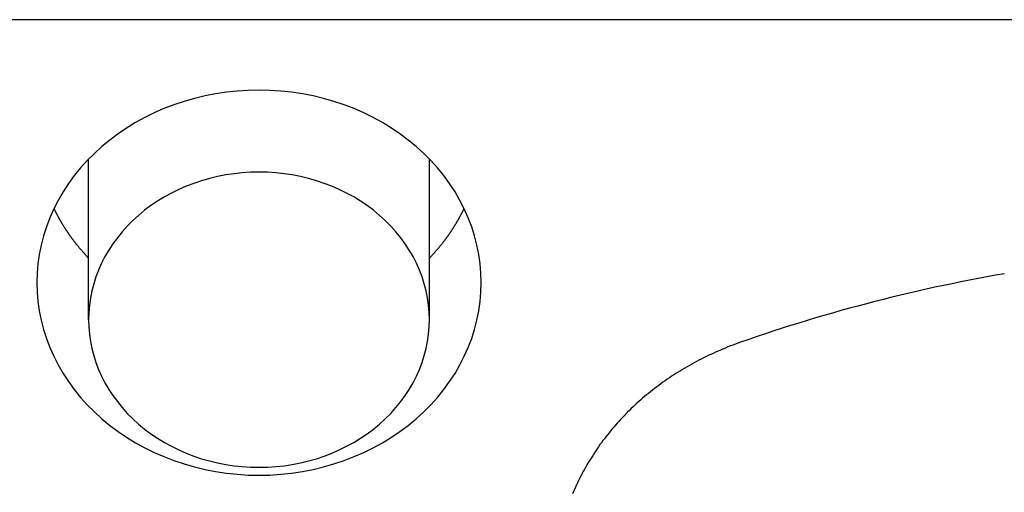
# Model space of a CAD drawing. Extents: x 1107 to 4046, y 937 to 3355.
# Tile 535 of 656: x 2218.86 to 2225.51, y 2672.36 to 2675.55. Entities that reach past the tile are written whole.
import ezdxf

# ---------------------------------------------------------------- set-up
doc = ezdxf.new("R2010")
doc.units = 0
doc.layers.add('KF_VIDA_L___C_REAR', color=7, linetype='CONTINUOUS')

# ---------------------------------------------------------------- blocks, each defined once
blk = doc.blocks.new('KF_VIDA_L___C_REAR')
at = {"layer": 'KF_VIDA_L___C_REAR'}
for p, q in [((42.917343, 986.334237), (-46.917343, 986.334237)), ((32.35, 984.309917), (32.35, 985.393959)), ((34.65, 984.309917), (34.65, 985.393959))]:
    blk.add_line(p, q, dxfattribs=at)
for points in [[(32, 984.56, 0), (32.0018, 984.496, 0), (32.0072, 984.433, 0), (32.0162, 984.369, 0), (32.0288, 984.306, 0), (32.045, 984.244, 0), (32.0646, 984.183, 0), (32.0877, 984.122, 0), (32.1142, 984.063, 0), (32.144, 984.005, 0), (32.1771, 983.948, 0), (32.2134, 983.892, 0), (32.2528, 983.838, 0), (32.2952, 983.786, 0), (32.3405, 983.736, 0), (32.3886, 983.688, 0), (32.4393, 983.641, 0), (32.4927, 983.597, 0), (32.5484, 983.556, 0), (32.6065, 983.517, 0), (32.6666, 983.48, 0), (32.7288, 983.446, 0), (32.7929, 983.414, 0), (32.8587, 983.386, 0), (32.926, 983.36, 0), (32.9947, 983.337, 0), (33.0646, 983.317, 0), (33.1355, 983.3, 0), (33.2074, 983.286, 0), (33.2799, 983.275, 0), (33.353, 983.267, 0), (33.4264, 983.262, 0), (33.5, 983.261, 0), (33.5736, 983.262, 0), (33.647, 983.267, 0), (33.7201, 983.275, 0), (33.7926, 983.286, 0), (33.8645, 983.3, 0), (33.9354, 983.317, 0), (34.0053, 983.337, 0), (34.074, 983.36, 0), (34.1413, 983.386, 0), (34.2071, 983.414, 0), (34.2712, 983.446, 0), (34.3334, 983.48, 0), (34.3935, 983.517, 0), (34.4516, 983.556, 0), (34.5073, 983.597, 0), (34.5607, 983.641, 0), (34.6114, 983.688, 0), (34.6595, 983.736, 0), (34.7048, 983.786, 0), (34.7472, 983.838, 0), (34.7866, 983.892, 0), (34.8229, 983.948, 0), (34.856, 984.005, 0), (34.8858, 984.063, 0), (34.9123, 984.122, 0), (34.9354, 984.183, 0), (34.955, 984.244, 0), (34.9712, 984.306, 0), (34.9838, 984.369, 0), (34.9928, 984.433, 0), (34.9982, 984.496, 0), (35, 984.56, 0), (34.9982, 984.624, 0), (34.9928, 984.687, 0), (34.9838, 984.751, 0), (34.9712, 984.813, 0), (34.955, 984.876, 0), (34.9354, 984.937, 0), (34.9123, 984.998, 0), (34.8858, 985.057, 0), (34.856, 985.115, 0), (34.8229, 985.172, 0), (34.7866, 985.228, 0), (34.7472, 985.282, 0), (34.7048, 985.334, 0), (34.6595, 985.384, 0), (34.6114, 985.432, 0), (34.5607, 985.478, 0), (34.5073, 985.522, 0), (34.4516, 985.564, 0), (34.3935, 985.603, 0), (34.3334, 985.64, 0), (34.2712, 985.674, 0), (34.2071, 985.706, 0), (34.1413, 985.734, 0), (34.074, 985.76, 0), (34.0053, 985.783, 0), (33.9354, 985.803, 0), (33.8645, 985.82, 0), (33.7926, 985.834, 0), (33.7201, 985.845, 0), (33.647, 985.853, 0), (33.5736, 985.857, 0), (33.5, 985.859, 0), (33.4264, 985.857, 0), (33.353, 985.853, 0), (33.2799, 985.845, 0), (33.2074, 985.834, 0), (33.1355, 985.82, 0), (33.0646, 985.803, 0), (32.9947, 985.783, 0), (32.926, 985.76, 0), (32.8587, 985.734, 0), (32.7929, 985.706, 0), (32.7288, 985.674, 0), (32.6666, 985.64, 0), (32.6065, 985.603, 0), (32.5484, 985.564, 0), (32.4927, 985.522, 0), (32.4393, 985.478, 0), (32.3886, 985.432, 0), (32.3405, 985.384, 0), (32.2952, 985.334, 0), (32.2528, 985.282, 0), (32.2134, 985.228, 0), (32.1771, 985.172, 0), (32.144, 985.115, 0), (32.1142, 985.057, 0), (32.0877, 984.998, 0), (32.0646, 984.937, 0), (32.045, 984.876, 0), (32.0288, 984.813, 0), (32.0162, 984.751, 0), (32.0072, 984.687, 0), (32.0018, 984.624, 0), (32, 984.56, 0)], [(32.35, 984.31, 0), (32.3514, 984.261, 0), (32.3555, 984.212, 0), (32.3624, 984.164, 0), (32.3721, 984.116, 0), (32.3845, 984.068, 0), (32.3995, 984.021, 0), (32.4172, 983.974, 0), (32.4375, 983.929, 0), (32.4604, 983.884, 0), (32.4858, 983.84, 0), (32.5136, 983.798, 0), (32.5438, 983.757, 0), (32.5763, 983.717, 0), (32.611, 983.678, 0), (32.6479, 983.641, 0), (32.6868, 983.606, 0), (32.7277, 983.572, 0), (32.7704, 983.54, 0), (32.8149, 983.51, 0), (32.8611, 983.482, 0), (32.9088, 983.456, 0), (32.9579, 983.432, 0), (33.0083, 983.41, 0), (33.0599, 983.39, 0), (33.1126, 983.372, 0), (33.1662, 983.357, 0), (33.2206, 983.344, 0), (33.2756, 983.333, 0), (33.3313, 983.325, 0), (33.3873, 983.319, 0), (33.4436, 983.315, 0), (33.5, 983.314, 0), (33.5564, 983.315, 0), (33.6127, 983.319, 0), (33.6687, 983.325, 0), (33.7244, 983.333, 0), (33.7794, 983.344, 0), (33.8338, 983.357, 0), (33.8874, 983.372, 0), (33.9401, 983.39, 0), (33.9917, 983.41, 0), (34.0421, 983.432, 0), (34.0912, 983.456, 0), (34.1389, 983.482, 0), (34.1851, 983.51, 0), (34.2296, 983.54, 0), (34.2723, 983.572, 0), (34.3132, 983.606, 0), (34.3521, 983.641, 0), (34.389, 983.678, 0), (34.4237, 983.717, 0), (34.4562, 983.757, 0), (34.4864, 983.798, 0), (34.5142, 983.84, 0), (34.5396, 983.884, 0), (34.5625, 983.929, 0), (34.5828, 983.974, 0), (34.6005, 984.021, 0), (34.6155, 984.068, 0), (34.6279, 984.116, 0), (34.6376, 984.164, 0), (34.6445, 984.212, 0), (34.6486, 984.261, 0), (34.65, 984.31, 0), (34.6486, 984.359, 0), (34.6445, 984.408, 0), (34.6376, 984.456, 0), (34.6279, 984.504, 0), (34.6155, 984.552, 0), (34.6005, 984.599, 0), (34.5828, 984.645, 0), (34.5625, 984.691, 0), (34.5396, 984.736, 0), (34.5142, 984.779, 0), (34.4864, 984.822, 0), (34.4562, 984.863, 0), (34.4237, 984.903, 0), (34.389, 984.942, 0), (34.3521, 984.979, 0), (34.3132, 985.014, 0), (34.2723, 985.048, 0), (34.2296, 985.08, 0), (34.1851, 985.11, 0), (34.1389, 985.138, 0), (34.0912, 985.164, 0), (34.0421, 985.188, 0), (33.9917, 985.21, 0), (33.9401, 985.23, 0), (33.8874, 985.248, 0), (33.8338, 985.263, 0), (33.7794, 985.276, 0), (33.7244, 985.287, 0), (33.6687, 985.295, 0), (33.6127, 985.301, 0), (33.5564, 985.305, 0), (33.5, 985.306, 0), (33.4436, 985.305, 0), (33.3873, 985.301, 0), (33.3313, 985.295, 0), (33.2756, 985.287, 0), (33.2206, 985.276, 0), (33.1662, 985.263, 0), (33.1126, 985.248, 0), (33.0599, 985.23, 0), (33.0083, 985.21, 0), (32.9579, 985.188, 0), (32.9088, 985.164, 0), (32.8611, 985.138, 0), (32.8149, 985.11, 0), (32.7704, 985.08, 0), (32.7277, 985.048, 0), (32.6868, 985.014, 0), (32.6479, 984.979, 0), (32.611, 984.942, 0), (32.5763, 984.903, 0), (32.5438, 984.863, 0), (32.5136, 984.822, 0), (32.4858, 984.779, 0), (32.4604, 984.736, 0), (32.4375, 984.691, 0), (32.4172, 984.645, 0), (32.3995, 984.599, 0), (32.3845, 984.552, 0), (32.3721, 984.504, 0), (32.3624, 984.456, 0), (32.3555, 984.408, 0), (32.3514, 984.359, 0), (32.35, 984.31, 0)], [(32.1156, 985.06, 0), (32.1169, 985.057, 0), (32.1183, 985.054, 0), (32.1197, 985.051, 0), (32.1211, 985.049, 0), (32.1225, 985.046, 0), (32.1239, 985.043, 0), (32.1253, 985.04, 0), (32.1267, 985.037, 0), (32.1281, 985.035, 0), (32.1296, 985.032, 0), (32.131, 985.029, 0), (32.1325, 985.026, 0), (32.1339, 985.023, 0), (32.1354, 985.021, 0), (32.1369, 985.018, 0), (32.1383, 985.015, 0), (32.1398, 985.012, 0), (32.1413, 985.009, 0), (32.1428, 985.007, 0), (32.1443, 985.004, 0), (32.1459, 985.001, 0), (32.1474, 984.998, 0), (32.1489, 984.996, 0), (32.1505, 984.993, 0), (32.152, 984.99, 0), (32.1536, 984.987, 0), (32.1551, 984.985, 0), (32.1567, 984.982, 0), (32.1583, 984.979, 0), (32.1599, 984.976, 0), (32.1615, 984.974, 0), (32.1631, 984.971, 0), (32.1647, 984.968, 0), (32.1663, 984.965, 0), (32.1679, 984.963, 0), (32.1695, 984.96, 0), (32.1712, 984.957, 0), (32.1728, 984.955, 0), (32.1745, 984.952, 0), (32.1761, 984.949, 0), (32.1778, 984.946, 0), (32.1795, 984.944, 0), (32.1812, 984.941, 0), (32.1829, 984.938, 0), (32.1846, 984.936, 0), (32.1863, 984.933, 0), (32.188, 984.93, 0), (32.1897, 984.928, 0), (32.1914, 984.925, 0), (32.1932, 984.922, 0), (32.1949, 984.92, 0), (32.1966, 984.917, 0), (32.1984, 984.914, 0), (32.2002, 984.912, 0), (32.2019, 984.909, 0), (32.2037, 984.906, 0), (32.2055, 984.904, 0), (32.2073, 984.901, 0), (32.2091, 984.898, 0), (32.2109, 984.896, 0), (32.2127, 984.893, 0), (32.2145, 984.89, 0), (32.2164, 984.888, 0), (32.2182, 984.885, 0), (32.22, 984.883, 0), (32.2219, 984.88, 0), (32.2237, 984.877, 0), (32.2256, 984.875, 0), (32.2275, 984.872, 0), (32.2293, 984.87, 0), (32.2312, 984.867, 0), (32.2331, 984.864, 0), (32.235, 984.862, 0), (32.2369, 984.859, 0), (32.2388, 984.857, 0), (32.2408, 984.854, 0), (32.2427, 984.851, 0), (32.2446, 984.849, 0), (32.2466, 984.846, 0), (32.2485, 984.844, 0), (32.2505, 984.841, 0), (32.2524, 984.839, 0), (32.2544, 984.836, 0), (32.2564, 984.834, 0), (32.2584, 984.831, 0), (32.2603, 984.829, 0), (32.2623, 984.826, 0), (32.2643, 984.823, 0), (32.2664, 984.821, 0), (32.2684, 984.818, 0), (32.2704, 984.816, 0), (32.2724, 984.813, 0), (32.2745, 984.811, 0), (32.2765, 984.808, 0), (32.2786, 984.806, 0), (32.2806, 984.803, 0), (32.2827, 984.801, 0), (32.2848, 984.798, 0), (32.2868, 984.796, 0), (32.2889, 984.793, 0), (32.291, 984.791, 0), (32.2931, 984.789, 0), (32.2952, 984.786, 0), (32.2973, 984.784, 0), (32.2994, 984.781, 0), (32.3016, 984.779, 0), (32.3037, 984.776, 0), (32.3058, 984.774, 0), (32.308, 984.771, 0), (32.3101, 984.769, 0), (32.3123, 984.766, 0), (32.3145, 984.764, 0), (32.3166, 984.762, 0), (32.3188, 984.759, 0), (32.321, 984.757, 0), (32.3232, 984.754, 0), (32.3254, 984.752, 0), (32.3276, 984.75, 0), (32.3298, 984.747, 0), (32.332, 984.745, 0), (32.3342, 984.742, 0), (32.3365, 984.74, 0), (32.3387, 984.738, 0), (32.341, 984.735, 0), (32.3432, 984.733, 0), (32.3455, 984.731, 0), (32.3477, 984.728, 0), (32.35, 984.726, 0)], [(34.65, 984.726, 0), (34.6523, 984.728, 0), (34.6545, 984.731, 0), (34.6568, 984.733, 0), (34.659, 984.735, 0), (34.6613, 984.738, 0), (34.6635, 984.74, 0), (34.6658, 984.742, 0), (34.668, 984.745, 0), (34.6702, 984.747, 0), (34.6724, 984.75, 0), (34.6746, 984.752, 0), (34.6768, 984.754, 0), (34.679, 984.757, 0), (34.6812, 984.759, 0), (34.6834, 984.762, 0), (34.6855, 984.764, 0), (34.6877, 984.766, 0), (34.6899, 984.769, 0), (34.692, 984.771, 0), (34.6942, 984.774, 0), (34.6963, 984.776, 0), (34.6984, 984.779, 0), (34.7006, 984.781, 0), (34.7027, 984.784, 0), (34.7048, 984.786, 0), (34.7069, 984.789, 0), (34.709, 984.791, 0), (34.7111, 984.793, 0), (34.7132, 984.796, 0), (34.7152, 984.798, 0), (34.7173, 984.801, 0), (34.7194, 984.803, 0), (34.7214, 984.806, 0), (34.7235, 984.808, 0), (34.7255, 984.811, 0), (34.7276, 984.813, 0), (34.7296, 984.816, 0), (34.7316, 984.818, 0), (34.7336, 984.821, 0), (34.7357, 984.823, 0), (34.7377, 984.826, 0), (34.7397, 984.829, 0), (34.7416, 984.831, 0), (34.7436, 984.834, 0), (34.7456, 984.836, 0), (34.7476, 984.839, 0), (34.7495, 984.841, 0), (34.7515, 984.844, 0), (34.7534, 984.846, 0), (34.7554, 984.849, 0), (34.7573, 984.851, 0), (34.7592, 984.854, 0), (34.7612, 984.857, 0), (34.7631, 984.859, 0), (34.765, 984.862, 0), (34.7669, 984.864, 0), (34.7688, 984.867, 0), (34.7707, 984.87, 0), (34.7725, 984.872, 0), (34.7744, 984.875, 0), (34.7763, 984.877, 0), (34.7781, 984.88, 0), (34.78, 984.883, 0), (34.7818, 984.885, 0), (34.7836, 984.888, 0), (34.7855, 984.89, 0), (34.7873, 984.893, 0), (34.7891, 984.896, 0), (34.7909, 984.898, 0), (34.7927, 984.901, 0), (34.7945, 984.904, 0), (34.7963, 984.906, 0), (34.7981, 984.909, 0), (34.7998, 984.912, 0), (34.8016, 984.914, 0), (34.8034, 984.917, 0), (34.8051, 984.92, 0), (34.8068, 984.922, 0), (34.8086, 984.925, 0), (34.8103, 984.928, 0), (34.812, 984.93, 0), (34.8137, 984.933, 0), (34.8154, 984.936, 0), (34.8171, 984.938, 0), (34.8188, 984.941, 0), (34.8205, 984.944, 0), (34.8222, 984.946, 0), (34.8239, 984.949, 0), (34.8255, 984.952, 0), (34.8272, 984.955, 0), (34.8288, 984.957, 0), (34.8305, 984.96, 0), (34.8321, 984.963, 0), (34.8337, 984.965, 0), (34.8353, 984.968, 0), (34.8369, 984.971, 0), (34.8385, 984.974, 0), (34.8401, 984.976, 0), (34.8417, 984.979, 0), (34.8433, 984.982, 0), (34.8449, 984.985, 0), (34.8464, 984.987, 0), (34.848, 984.99, 0), (34.8495, 984.993, 0), (34.8511, 984.996, 0), (34.8526, 984.998, 0), (34.8541, 985.001, 0), (34.8557, 985.004, 0), (34.8572, 985.007, 0), (34.8587, 985.009, 0), (34.8602, 985.012, 0), (34.8617, 985.015, 0), (34.8631, 985.018, 0), (34.8646, 985.021, 0), (34.8661, 985.023, 0), (34.8675, 985.026, 0), (34.869, 985.029, 0), (34.8704, 985.032, 0), (34.8719, 985.035, 0), (34.8733, 985.037, 0), (34.8747, 985.04, 0), (34.8761, 985.043, 0), (34.8775, 985.046, 0), (34.8789, 985.049, 0), (34.8803, 985.051, 0), (34.8817, 985.054, 0), (34.8831, 985.057, 0), (34.8844, 985.06, 0)], [(38.5309, 984.62, 0), (38.4721, 984.61, 0), (38.4133, 984.599, 0), (38.3546, 984.588, 0), (38.296, 984.577, 0), (38.2374, 984.565, 0), (38.1789, 984.553, 0), (38.1206, 984.541, 0), (38.0623, 984.529, 0), (38.0041, 984.516, 0), (37.9459, 984.503, 0), (37.8879, 984.489, 0), (37.83, 984.475, 0), (37.7722, 984.461, 0), (37.7144, 984.447, 0), (37.6568, 984.432, 0), (37.5993, 984.417, 0), (37.5418, 984.402, 0), (37.4845, 984.387, 0), (37.4273, 984.371, 0), (37.3702, 984.355, 0), (37.3132, 984.338, 0), (37.2563, 984.322, 0), (37.1996, 984.305, 0), (37.143, 984.287, 0), (37.0864, 984.27, 0), (37.03, 984.252, 0), (36.9738, 984.234, 0), (36.9176, 984.215, 0), (36.8616, 984.196, 0), (36.8057, 984.177, 0), (36.75, 984.158, 0)], [(36.75, 984.158, 0), (36.7328, 984.152, 0), (36.7158, 984.146, 0), (36.6987, 984.139, 0), (36.6818, 984.133, 0), (36.6649, 984.126, 0), (36.6481, 984.119, 0), (36.6314, 984.112, 0), (36.6147, 984.105, 0), (36.5981, 984.098, 0), (36.5816, 984.091, 0), (36.5652, 984.083, 0), (36.5488, 984.076, 0), (36.5326, 984.068, 0), (36.5164, 984.06, 0), (36.5003, 984.052, 0), (36.4843, 984.044, 0), (36.4684, 984.036, 0), (36.4525, 984.028, 0), (36.4368, 984.019, 0), (36.4211, 984.011, 0), (36.4056, 984.002, 0), (36.3901, 983.993, 0), (36.3747, 983.984, 0), (36.3594, 983.975, 0), (36.3443, 983.966, 0), (36.3292, 983.956, 0), (36.3142, 983.947, 0), (36.2993, 983.937, 0), (36.2846, 983.928, 0), (36.2699, 983.918, 0), (36.2553, 983.908, 0), (36.2409, 983.898, 0), (36.2265, 983.888, 0), (36.2123, 983.877, 0), (36.1981, 983.867, 0), (36.1841, 983.857, 0), (36.1702, 983.846, 0), (36.1564, 983.835, 0), (36.1428, 983.824, 0), (36.1292, 983.813, 0), (36.1158, 983.802, 0), (36.1024, 983.791, 0), (36.0892, 983.78, 0), (36.0762, 983.769, 0), (36.0632, 983.757, 0), (36.0504, 983.746, 0), (36.0377, 983.734, 0), (36.0251, 983.722, 0), (36.0126, 983.71, 0), (36.0003, 983.698, 0), (35.9881, 983.686, 0), (35.976, 983.674, 0), (35.9641, 983.662, 0), (35.9523, 983.649, 0), (35.9406, 983.637, 0), (35.9291, 983.624, 0), (35.9177, 983.612, 0), (35.9064, 983.599, 0), (35.8953, 983.586, 0), (35.8843, 983.573, 0), (35.8734, 983.56, 0), (35.8627, 983.547, 0), (35.8521, 983.534, 0), (35.8417, 983.52, 0), (35.8314, 983.507, 0), (35.8212, 983.494, 0), (35.8112, 983.48, 0), (35.8014, 983.467, 0), (35.7917, 983.453, 0), (35.7821, 983.439, 0), (35.7727, 983.425, 0), (35.7634, 983.411, 0), (35.7543, 983.397, 0), (35.7453, 983.383, 0), (35.7365, 983.369, 0), (35.7278, 983.355, 0), (35.7193, 983.341, 0), (35.711, 983.326, 0), (35.7027, 983.312, 0), (35.6947, 983.298, 0), (35.6868, 983.283, 0), (35.679, 983.269, 0), (35.6715, 983.254, 0), (35.664, 983.239, 0), (35.6568, 983.224, 0), (35.6496, 983.21, 0), (35.6427, 983.195, 0), (35.6359, 983.18, 0), (35.6293, 983.165, 0), (35.6228, 983.15, 0), (35.6165, 983.135, 0)]]:
    blk.add_polyline3d(points, dxfattribs=at)

msp = doc.modelspace()

# ---------------------------------------------------------------- block references
at = {"layer": 'KF_VIDA_L___C_REAR'}
msp.add_blockref('KF_VIDA_L___C_REAR', (2186.9791, 1689.2132), dxfattribs=at)

doc.saveas('drawing.dxf')
